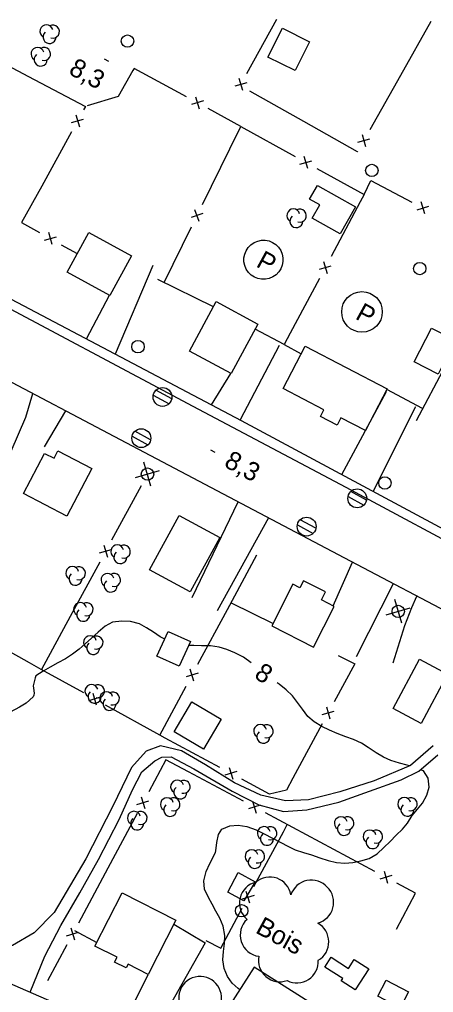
# Model space of a CAD drawing. Extents: x 219136 to 222520, y 5421589 to 5424530.
# Drawn here: x 220904.7 to 220971.4, y 5423137.9 to 5423294.7 of the extents above; entities that cross this region are included whole.
import ezdxf

# ---------------------------------------------------------------- set-up
doc = ezdxf.new("R2010")
doc.units = 0
for name, color, linetype in [('Level 19', 7, 'Continuous'), ('Level 2', 7, 'Continuous'), ('Level 21', 7, 'Continuous'), ('Level 22', 7, 'Continuous'), ('Level 3', 7, 'Continuous'), ('Level 31', 7, 'Continuous'), ('Level 36', 7, 'Continuous'), ('Level 37', 7, 'Continuous'), ('Level 38', 7, 'Continuous'), ('Level 44', 7, 'Continuous')]:
    doc.layers.add(name, color=color, linetype=linetype)

msp = doc.modelspace()

# ---------------------------------------------------------------- linework, layer by layer
at = {"layer": 'Level 19'}
for points in [[(220926.22, 5423255.08), (220920.17, 5423240.8)], [(220915.54, 5423243.24), (220915.54, 5423243.25), (220919.22, 5423250.28)], [(220946.53, 5423242.19), (220940.27, 5423230.19)], [(220935.67, 5423232.62), (220938.75, 5423237.68)], [(220902.23, 5423222.41), (220905.79, 5423230.62), (220906.89, 5423234.42)], [(220956.67, 5423221.38), (220963.85, 5423234.74)], [(220912.13, 5423231.65), (220912.13, 5423231.65), (220908.7, 5423225.82)], [(220968.49, 5423232.3), (220961.67, 5423218.69)], [(220932.56, 5423201.55), (220939.93, 5423216.97)], [(220944.82, 5423214.39), (220944.82, 5423214.38), (220936.55, 5423199.43)], [(220955.27, 5423200.21), (220958.34, 5423207.24)], [(220964.91, 5423203.79), (220958.96, 5423192.02)], [(220964.9, 5423191.03), (220966.78, 5423197.04), (220967.92, 5423199.93), (220968.73, 5423201.78)], [(220971.34, 5423177.67), (220967.69, 5423174.5), (220961.84, 5423172.04), (220956.3, 5423170.22), (220951.3, 5423168.96), (220947.57, 5423168.78), (220943.63, 5423169.7), (220939.37, 5423171.71), (220934.7, 5423174.6), (220930.82, 5423176.84), (220927.46, 5423177.65), (220925.12, 5423176.77), (220922.78, 5423174.16), (220919.75, 5423167.92), (220915.42, 5423159.47), (220910.34, 5423150.81), (220907.12, 5423147.53), (220903.63, 5423145.47), (220899.91, 5423144.25), (220897.24, 5423143.28), (220896.12, 5423142.44)], [(220906.48, 5423137.93), (220908.82, 5423143.74), (220911.39, 5423148.7), (220914.44, 5423153.98), (220917.45, 5423159.34), (220920.78, 5423165.79), (220922.96, 5423170.59), (220924.43, 5423173.48), (220926.54, 5423175.22), (220927.66, 5423175.84), (220929.15, 5423175.87), (220932.82, 5423173.95), (220938.99, 5423170.36), (220943.29, 5423168.17), (220947.27, 5423167.06), (220951, 5423167.34), (220956.18, 5423168.55), (220961.09, 5423170.37), (220966.19, 5423172.16), (220969.06, 5423173.57), (220972.13, 5423176.18)], [(220929.6, 5423148.91), (220934.65, 5423145.93), (220925.97, 5423130.51), (220924.96, 5423128.39)], [(220920.26, 5423130.93), (220922.77, 5423135.39), (220925.45, 5423140.81)]]:
    msp.add_lwpolyline(points, dxfattribs=at)
at = {"layer": 'Level 2'}
for points in [[(220928.12, 5423194.82), (220927.41, 5423195.23), (220926.3, 5423195.97), (220925.22, 5423196.69), (220924.07, 5423197.3), (220922.63, 5423197.67), (220921.24, 5423197.76), (220919.71, 5423197.58), (220918.54, 5423196.95), (220917.4, 5423195.99), (220916.32, 5423194.99), (220915.32, 5423194.08), (220914.33, 5423193.21), (220913.27, 5423192.41), (220912.15, 5423191.7), (220910.89, 5423191.01), (220909.69, 5423190.33), (220908.58, 5423189.69), (220907.39, 5423188.92), (220907.25, 5423188.64), (220906.94, 5423187.3), (220907.01, 5423186.94), (220907.13, 5423186.13), (220907.07, 5423185.84), (220906.94, 5423185.55), (220905.83, 5423184.53), (220904.75, 5423183.91), (220903.22, 5423183.07)], [(220942.07, 5423191.02), (220940.8, 5423191.92), (220939.4, 5423192.64), (220938.14, 5423193.17), (220936.87, 5423193.57), (220935.52, 5423193.75), (220934.07, 5423193.79), (220932.8, 5423193.81), (220932.01, 5423193.85)], [(220957.28, 5423179.12), (220955.87, 5423179.65), (220954.68, 5423180.16), (220953.42, 5423180.75), (220952.2, 5423181.51), (220951.18, 5423182.39), (220950.29, 5423183.55), (220949.52, 5423184.65), (220948.68, 5423185.71), (220947.69, 5423186.7), (220946.56, 5423187.62), (220946.26, 5423187.83)], [(220967.54, 5423174.44), (220967.17, 5423174.55), (220965.91, 5423174.87), (220964.53, 5423175.3), (220963.35, 5423175.82), (220962.17, 5423176.51), (220960.89, 5423177.39), (220959.82, 5423178.06), (220958.54, 5423178.67), (220957.28, 5423179.12)], [(220940.2, 5423138.34), (220939.94, 5423138.55), (220939, 5423139.43), (220938.23, 5423140.47), (220937.69, 5423141.76), (220937.47, 5423143.18), (220937.57, 5423144.52), (220937.75, 5423145.82), (220937.82, 5423147.1), (220937.55, 5423148.57), (220937, 5423149.86), (220936.35, 5423151.02), (220935.75, 5423152.12), (220935.15, 5423153.22), (220934.51, 5423154.57), (220934.42, 5423155.88), (220934.79, 5423157.38), (220935.4, 5423158.67), (220936.32, 5423160.44), (220936.38, 5423160.72), (220936.52, 5423162.07), (220936.78, 5423163.35), (220937.34, 5423164.2), (220938.61, 5423164.75), (220939.95, 5423164.87), (220941.35, 5423164.66), (220942.84, 5423164.1), (220944.14, 5423163.48), (220945.48, 5423162.8), (220946.84, 5423162.1), (220947.97, 5423161.47), (220949.11, 5423160.92), (220950.46, 5423160.46), (220951.78, 5423160.07), (220953.09, 5423159.63), (220954.45, 5423159.15), (220955.8, 5423158.86), (220957.14, 5423158.74), (220958.43, 5423158.84), (220959.72, 5423159.12), (220961.07, 5423159.51), (220962.35, 5423160.24), (220963.42, 5423161.26), (220964.44, 5423162.26), (220965.42, 5423163.24), (220966.42, 5423164.22), (220967.2, 5423165.2), (220967.98, 5423166.44), (220968.83, 5423167.45), (220969.63, 5423168.42), (220970.32, 5423169.68), (220970.69, 5423170.97), (220970.55, 5423172.47), (220969.81, 5423173.6), (220969.33, 5423173.8)]]:
    msp.add_lwpolyline(points, dxfattribs=at)
at = {"layer": 'Level 21'}
for points in [[(220876.4, 5423269.64), (220876.31, 5423269.21), (220875.83, 5423265.97), (220876.48, 5423263.54), (220877.85, 5423261.59), (220880.37, 5423260.04), (220897.54, 5423251.07), (220932.64, 5423232.38), (220957.29, 5423219.32), (220980.12, 5423207.12), (221008.25, 5423192.18), (221037.94, 5423176.06), (221070.92, 5423158.24), (221106.88, 5423138.82), (221123.77, 5423129.59), (221125.63, 5423129.11), (221127.61, 5423129.23), (221129.13, 5423129.86), (221130.17, 5423130.62), (221131.72, 5423132.4)], [(221134.08, 5423112.45), (221112.63, 5423124.02), (221075.87, 5423143.92), (221060.17, 5423152.4), (221022.07, 5423172.93), (220995.92, 5423187.46), (220975.59, 5423198.17), (220958.05, 5423207.39), (220922.92, 5423225.97), (220898.67, 5423238.75), (220874.62, 5423251.57), (220870.14, 5423253.44), (220867.15, 5423252.65), (220864.57, 5423250.22), (220863.68, 5423247.88)], [(220910.33, 5423136.25), (220896.12, 5423142.44), (220894.04, 5423143.35), (220887.17, 5423146.39), (220874.56, 5423151.98), (220874.26, 5423152.09), (220854.5, 5423159.64), (220849.37, 5423162.42), (220846.53, 5423166.06), (220844.72, 5423171.08), (220845.4, 5423181.06), (220848.65, 5423194.16), (220849.37, 5423197.07), (220855.12, 5423218.36), (220860.46, 5423238.52), (220863.68, 5423247.88)]]:
    msp.add_lwpolyline(points, dxfattribs=at)
at = {"layer": 'Level 22'}
msp.add_lwpolyline([(220876.4, 5423269.64), (220877.93, 5423269.1), (220877.43, 5423267.04), (220877.53, 5423265.1), (220878.11, 5423263.69), (220879.2, 5423262.33), (220880.53, 5423261.65), (220913.27, 5423244.44), (220940.44, 5423230.1), (220974.52, 5423211.79), (221008.64, 5423193.62), (221044.19, 5423174.41), (221085.04, 5423152.28), (221124.31, 5423130.84), (221126.03, 5423130.39), (221127.72, 5423130.78), (221129.08, 5423131.54), (221130.13, 5423132.43), (221130.63, 5423133.12), (221131.72, 5423132.4)], dxfattribs=at)
at = {"layer": 'Level 3'}
for p, q in [((220918.35, 5423288.36), (220919.05, 5423287.98)), ((220935.49, 5423225.37), (220936.2, 5423224.99))]:
    msp.add_line(p, q, dxfattribs=at)
at = {"layer": 'Level 31'}
for points in [[(220951.46, 5423291.12), (220949.12, 5423286.47), (220944.75, 5423288.67), (220947.09, 5423293.32)], [(220952.71, 5423267.97), (220958.85, 5423264.51), (220956.39, 5423260.16), (220951.89, 5423262.7), (220953.09, 5423264.83), (220951.46, 5423265.75)], [(220919.3, 5423250.24), (220912.4, 5423254.01), (220915.89, 5423260.38), (220922.78, 5423256.61)], [(220932.12, 5423241.27), (220936.43, 5423249.24), (220943.14, 5423245.61), (220938.82, 5423237.64)], [(220974.91, 5423243.01), (220972.16, 5423237.58), (220968.32, 5423239.52), (220971.08, 5423244.95)], [(220950.74, 5423242.06), (220963.94, 5423235.19), (220960.44, 5423228.48), (220956.5, 5423230.54), (220955.87, 5423229.32), (220953.2, 5423230.71), (220953.77, 5423231.81), (220947.19, 5423235.24)], [(220912.37, 5423214.65), (220905.38, 5423218.3), (220908.77, 5423224.79), (220910.31, 5423223.99), (220910.93, 5423225.18), (220916.38, 5423222.33)], [(220932.2, 5423202.45), (220925.68, 5423206.01), (220930.48, 5423214.8), (220937, 5423211.24)], [(220945.38, 5423196.98), (220952.09, 5423193.57), (220955.42, 5423200.13), (220953.37, 5423201.17), (220954.02, 5423202.46), (220950.45, 5423204.26), (220949.88, 5423203.13), (220948.77, 5423203.69)], [(220932.29, 5423194.45), (220930.47, 5423190.47), (220926.88, 5423192.11), (220928.7, 5423196.09)], [(220964.91, 5423183.66), (220969.16, 5423191.62), (220973.64, 5423189.23), (220969.4, 5423181.27)], [(220929.64, 5423179.9), (220932.48, 5423184.74), (220937.2, 5423181.97), (220934.36, 5423177.13)], [(220938.28, 5423154.08), (220939.98, 5423157.25), (220942.68, 5423155.72), (220940.88, 5423152.67)], [(220921.29, 5423153.98), (220929.93, 5423149.55), (220925.45, 5423140.81), (220922.25, 5423142.45), (220921.94, 5423141.85), (220920.06, 5423142.81), (220920.45, 5423143.57), (220916.89, 5423145.39)], [(220960.97, 5423141.69), (220958.82, 5423138.32), (220956.55, 5423139.77), (220956.79, 5423140.14), (220953.92, 5423142), (220954.95, 5423143.59), (220957.73, 5423141.79), (220958.65, 5423143.2)], [(220951.75, 5423136.11), (220942.54, 5423142), (220937.75, 5423134.51), (220941.41, 5423132.17), (220941.01, 5423131.54), (220943.22, 5423130.14), (220943.67, 5423130.85), (220947.05, 5423128.7)], [(220966.04, 5423135.43), (220962.45, 5423137.3), (220963.81, 5423139.9), (220967.4, 5423138.02)]]:
    msp.add_lwpolyline(points, close=True, dxfattribs=at)
at = {"layer": 'Level 36'}
for p, q in [((220929.25, 5423233.6), (220926.71, 5423234.99)), ((220926.29, 5423234.18), (220928.83, 5423232.79)), ((220925.84, 5423226.96), (220923.3, 5423228.35)), ((220922.88, 5423227.54), (220925.42, 5423226.15)), ((220925.91, 5423219.53), (220924.78, 5423223.36)), ((220923.43, 5423220.88), (220927.26, 5423222.01)), ((220960.61, 5423217.26), (220958.07, 5423218.65)), ((220957.65, 5423217.84), (220960.19, 5423216.45)), ((220952.46, 5423212.71), (220949.92, 5423214.1)), ((220949.5, 5423213.29), (220952.04, 5423211.9)), ((220963.81, 5423198.75), (220967.64, 5423199.88)), ((220966.29, 5423197.4), (220965.16, 5423201.23))]:
    msp.add_line(p, q, dxfattribs=at)
for centre, radius in [((220922.14, 5423291.24), 1), ((220961.47, 5423270.39), 1), ((220969.19, 5423254.57), 1), ((220923.82, 5423241.98), 1), ((220927.77, 5423233.88), 1.52), ((220924.36, 5423227.24), 1.52), ((220925.35, 5423221.45), 1), ((220963.58, 5423220.02), 1), ((220959.13, 5423217.54), 1.52), ((220950.98, 5423212.99), 1.52), ((220965.73, 5423199.32), 1), ((220940.51, 5423151.08), 1)]:
    msp.add_circle(centre, radius, dxfattribs=at)
at = {"layer": 'Level 37'}
for p, q in [((220941.36, 5423284.52), (220939.44, 5423283.96)), ((220940.68, 5423283.28), (220940.12, 5423285.2)), ((220934.35, 5423281.59), (220932.43, 5423281.02)), ((220933.11, 5423282.26), (220933.67, 5423280.34)), ((220913.14, 5423278.09), (220915.06, 5423278.65)), ((220913.82, 5423279.33), (220914.38, 5423277.41)), ((220959.24, 5423274.94), (220961.17, 5423275.48)), ((220959.93, 5423276.17), (220960.47, 5423274.24)), ((220951.15, 5423270.7), (220950.6, 5423272.62)), ((220949.91, 5423271.38), (220951.84, 5423271.94)), ((220968.75, 5423264.06), (220970.66, 5423264.65)), ((220970, 5423263.4), (220969.41, 5423265.31)), ((220934.28, 5423263.43), (220932.38, 5423262.78)), ((220933.65, 5423262.15), (220933, 5423264.05)), ((220908.75, 5423259.13), (220910.68, 5423259.67)), ((220909.99, 5423258.44), (220909.44, 5423260.36)), ((220953.03, 5423254.45), (220954.94, 5423255.03)), ((220953.69, 5423255.7), (220954.28, 5423253.78)), ((220917.65, 5423208.75), (220919.57, 5423209.32)), ((220918.32, 5423209.99), (220918.89, 5423208.07)), ((220933.49, 5423189.34), (220931.57, 5423188.76)), ((220932.82, 5423188.09), (220932.25, 5423190.01)), ((220916.55, 5423186.16), (220917.1, 5423184.24)), ((220917.79, 5423185.48), (220915.86, 5423184.92)), ((220953.49, 5423182.68), (220955.41, 5423183.25)), ((220954.16, 5423183.93), (220954.73, 5423182.01)), ((220939.74, 5423173.5), (220937.82, 5423172.93)), ((220938.49, 5423174.17), (220939.07, 5423172.26)), ((220923.66, 5423168.21), (220925.57, 5423168.79)), ((220924.32, 5423169.46), (220924.9, 5423167.54)), ((220942.27, 5423168.75), (220942.86, 5423166.83)), ((220943.52, 5423168.08), (220941.61, 5423167.5)), ((220964.69, 5423156.77), (220962.77, 5423156.19)), ((220963.44, 5423157.44), (220964.02, 5423155.52)), ((220942.51, 5423153.53), (220940.59, 5423152.95)), ((220941.84, 5423152.28), (220941.26, 5423154.2)), ((220913, 5423148.3), (220913.58, 5423146.38)), ((220912.33, 5423147.05), (220914.25, 5423147.63))]:
    msp.add_line(p, q, dxfattribs=at)
for points in [[(220941.36, 5423286), (220946.16, 5423294.77)], [(220970.99, 5423294.38), (220966.09, 5423285.67)], [(220898.27, 5423289.72), (220907.11, 5423285.06)], [(220923.01, 5423286.47), (220920.61, 5423282.31), (220915.65, 5423280.78)], [(220931.63, 5423282.26), (220923.22, 5423286.84), (220923.01, 5423286.47)], [(220907.11, 5423285.06), (220915.38, 5423280.7), (220915.06, 5423280.13)], [(220966.09, 5423285.67), (220961.18, 5423276.95)], [(220950.54, 5423278.26), (220941.83, 5423283.17)], [(220938.62, 5423273.87), (220940.39, 5423277.49), (220935.14, 5423280.35)], [(220959.22, 5423273.46), (220959.18, 5423273.39), (220950.54, 5423278.26)], [(220940.37, 5423277.46), (220949.13, 5423272.63)], [(220913.14, 5423276.62), (220908.32, 5423267.86)], [(220934.21, 5423264.9), (220938.62, 5423273.87)], [(220952.63, 5423270.7), (220960.23, 5423266.5), (220959.61, 5423265.34)], [(220908.32, 5423267.86), (220905.09, 5423261.98), (220907.97, 5423260.37)], [(220960.23, 5423266.5), (220961.34, 5423268.78), (220967.94, 5423265.29)], [(220959.61, 5423265.34), (220954.92, 5423256.51)], [(220928.04, 5423252.33), (220932.45, 5423261.31)], [(220911.46, 5423258.42), (220914.03, 5423256.99)], [(220935.99, 5423248.43), (220927.01, 5423252.83)], [(220953.04, 5423252.97), (220948.35, 5423244.14)], [(220947.38, 5423242.31), (220942.71, 5423244.81)], [(220948.35, 5423244.14), (220947.38, 5423242.31), (220950.09, 5423240.82)], [(220973.31, 5423238.87), (220968.61, 5423230.04)], [(220969.66, 5423232.01), (220963.89, 5423235.09)], [(220924.33, 5423219.58), (220919.56, 5423210.79)], [(220938.23, 5423199.62), (220942.97, 5423208.42)], [(220917.66, 5423207.27), (220912.89, 5423198.48)], [(220938.81, 5423200.7), (220945.59, 5423197.38)], [(220912.89, 5423198.48), (220908.26, 5423189.95)], [(220933.48, 5423190.81), (220938.23, 5423199.62)], [(220906.34, 5423191.03), (220897.62, 5423195.93)], [(220956.06, 5423192.22), (220958.74, 5423190.89), (220955.4, 5423184.73)], [(220915.08, 5423186.17), (220908.24, 5423189.96), (220906.34, 5423191.03)], [(220928.21, 5423178.9), (220927.32, 5423179.38), (220931.58, 5423187.29)], [(220927.32, 5423179.38), (220918.57, 5423184.23)], [(220953.5, 5423181.21), (220948.73, 5423172.42)], [(220937.02, 5423174.16), (220928.21, 5423178.9)], [(220931.98, 5423173.45), (220928.31, 5423175.41), (220925.56, 5423170.26)], [(220940.8, 5423168.73), (220931.98, 5423173.45)], [(220948.73, 5423172.42), (220947.71, 5423170.53), (220945, 5423169.87), (220940.54, 5423172.27)], [(220923.67, 5423166.74), (220918.95, 5423157.92)], [(220953.15, 5423162.14), (220944.33, 5423166.85)], [(220942.5, 5423155), (220947.24, 5423163.8)], [(220947.24, 5423163.8), (220947.86, 5423164.96)], [(220961.97, 5423157.42), (220953.15, 5423162.14)], [(220918.95, 5423157.92), (220914.24, 5423149.1)], [(220965.47, 5423148.1), (220968.52, 5423153.92), (220965.5, 5423155.54)], [(220934.74, 5423146.29), (220937.14, 5423145.05), (220940.6, 5423151.48)], [(220913.59, 5423147.89), (220917.18, 5423145.95)], [(220912.35, 5423145.57), (220909.26, 5423139.8)]]:
    msp.add_lwpolyline(points, dxfattribs=at)
at = {"layer": 'Level 38'}
msp.add_circle((220959.89, 5423247.59), 3.27, dxfattribs=at)
msp.add_ellipse((220944.03, 5423255.99), major_axis=(1.51, -2.77), ratio=0.999997, dxfattribs=at)
at = {"layer": 'Level 44'}
for centre, radius, start, end in [((220909.08, 5423292.8), 1.05, 15.4747, 238.159), ((220909.58, 5423291.89), 1.05, 130.807, 358.2641), ((220910.12, 5423292.77), 1.05, 252.6532, 118.3418), ((220907.65, 5423289.17), 1.05, 15.4747, 238.159), ((220908.69, 5423289.14), 1.05, 252.6532, 118.3418), ((220908.15, 5423288.26), 1.05, 130.807, 358.2641), ((220948.84, 5423263.13), 1.05, 15.4747, 238.159), ((220949.88, 5423263.1), 1.05, 252.6532, 118.3418), ((220949.34, 5423262.22), 1.05, 130.807, 358.2641), ((220920.49, 5423208.98), 1.05, 15.9068, 238.5912), ((220921.54, 5423208.96), 1.05, 253.0853, 118.7739), ((220921, 5423208.07), 1.05, 131.2391, 358.6962), ((220913.25, 5423205.49), 1.05, 15.9068, 238.5912), ((220914.3, 5423205.47), 1.05, 253.0853, 118.7739), ((220913.76, 5423204.58), 1.05, 131.2391, 358.6962), ((220918.92, 5423204.39), 1.05, 15.9068, 238.5912), ((220919.97, 5423204.37), 1.05, 253.0853, 118.7739), ((220919.43, 5423203.48), 1.05, 131.2391, 358.6962), ((220914.5, 5423199.68), 1.05, 15.9068, 238.5912), ((220915.55, 5423199.66), 1.05, 253.0853, 118.7739), ((220915.01, 5423198.77), 1.05, 131.2391, 358.6962), ((220916.1, 5423194.33), 1.05, 15.9068, 238.5912), ((220917.15, 5423194.31), 1.05, 253.0853, 118.7739), ((220916.61, 5423193.42), 1.05, 131.2391, 358.6962), ((220916.33, 5423186.48), 1.05, 15.9068, 238.5912), ((220917.38, 5423186.46), 1.05, 253.0853, 118.7739), ((220916.84, 5423185.57), 1.05, 131.2391, 358.6962), ((220918.73, 5423185.31), 1.05, 15.9068, 238.5912), ((220919.78, 5423185.29), 1.05, 253.0853, 118.7739), ((220919.24, 5423184.4), 1.05, 131.2391, 358.6962), ((220943.51, 5423180.03), 1.05, 15.4747, 238.159), ((220944.55, 5423180), 1.05, 252.6532, 118.3418), ((220944.01, 5423179.12), 1.05, 130.807, 358.2641), ((220930.13, 5423171.07), 1.05, 15.9068, 238.5912), ((220931.18, 5423171.05), 1.05, 253.0853, 118.7739), ((220930.64, 5423170.16), 1.05, 131.2391, 358.6962), ((220928.49, 5423168.24), 1.05, 15.9068, 238.5912), ((220929.54, 5423168.22), 1.05, 253.0853, 118.7739), ((220966.71, 5423168.28), 1.05, 15.4747, 238.159), ((220967.75, 5423168.25), 1.05, 252.6532, 118.3418), ((220923.18, 5423166.05), 1.05, 15.9068, 238.5912), ((220924.23, 5423166.03), 1.05, 253.0853, 118.7739), ((220929, 5423167.33), 1.05, 131.2391, 358.6962), ((220967.21, 5423167.37), 1.05, 130.807, 358.2641), ((220923.69, 5423165.14), 1.05, 131.2391, 358.6962), ((220956.5, 5423165.18), 1.05, 15.4747, 238.159), ((220957.54, 5423165.15), 1.05, 252.6532, 118.3418), ((220944.09, 5423163.58), 1.05, 15.9068, 238.5912), ((220945.14, 5423163.56), 1.05, 253.0853, 118.7739), ((220957, 5423164.27), 1.05, 130.807, 358.2641), ((220961.12, 5423163.04), 1.05, 15.4747, 238.159), ((220962.16, 5423163.01), 1.05, 252.6532, 118.3418), ((220944.6, 5423162.67), 1.05, 131.2391, 358.6962), ((220961.62, 5423162.13), 1.05, 130.807, 358.2641), ((220942.12, 5423159.85), 1.05, 15.9068, 238.5912), ((220943.17, 5423159.83), 1.05, 253.0853, 118.7739), ((220942.63, 5423158.94), 1.05, 131.2391, 358.6962), ((220945.03, 5423153.05), 3.46, 10.1145, 130.1145), ((220951.73, 5423152.57), 3.46, 41.8022, 161.8022), ((220943.62, 5423152.33), 3.46, 103.6422, 229.7415), ((220951.87, 5423152.43), 3.46, 285.1772, 45.1772), ((220943.75, 5423147.16), 3.46, 133.1316, 262.166), ((220951.09, 5423146.06), 3.46, 300.7309, 60.7309), ((220946.68, 5423143.09), 3.46, 169.3187, 289.3187), ((220949.4, 5423142.9), 3.46, 242.9949, 2.9949), ((220933.83, 5423137.02), 3.46, 87.4516, 214.9443), ((220933.82, 5423137.02), 3.46, 327.2589, 87.2589)]:
    msp.add_arc(centre, radius, start, end, dxfattribs=at)

# ---------------------------------------------------------------- texts
at = {"layer": 'Level 2'}
msp.add_text('8', height=3, rotation=327.3079, dxfattribs=at).set_placement((220942.37, 5423188.71))
at = {"layer": 'Level 3'}
for p in [(220912.49, 5423286.03), (220937.51, 5423222.76)]:
    msp.add_text('8,3', height=3, rotation=331.383, dxfattribs=at).set_placement(p)
at = {"layer": 'Level 38'}
for p in [(220942.68, 5423254.97), (220958.66, 5423246.55)]:
    msp.add_text('P', height=3, rotation=331.383, dxfattribs=at).set_placement(p)
at = {"layer": 'Level 44'}
msp.add_text('Bois', height=3, rotation=331.3547, dxfattribs=at).set_placement((220942.58, 5423147.62))

doc.saveas('drawing.dxf')
